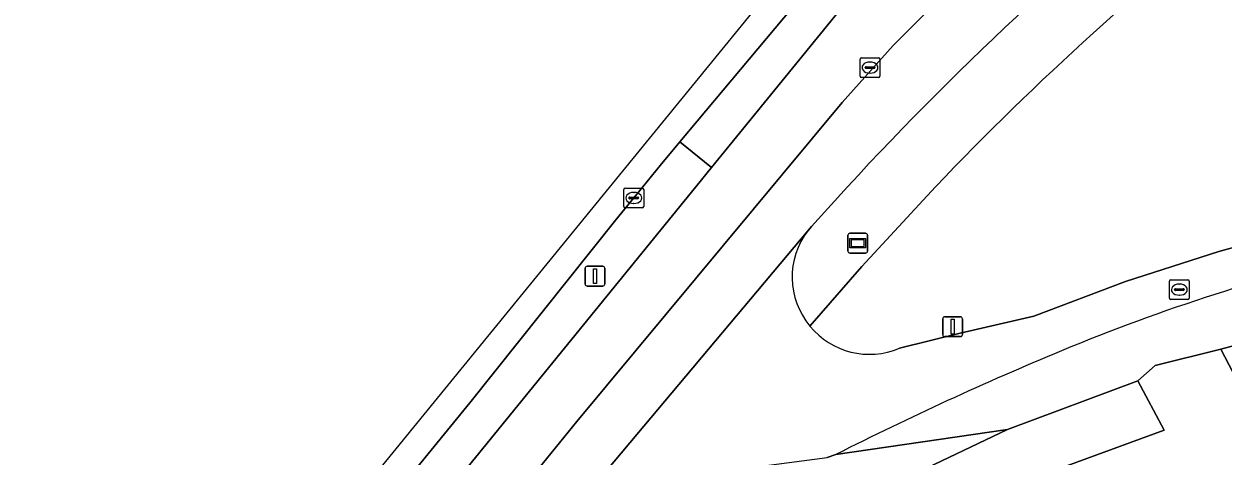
# Model space of a CAD drawing. Extents: x 160806 to 161707, y 383696 to 384148.
# Drawn here: x 160805.6 to 160866.1, y 383736.4 to 383758.2 of the extents above; entities that cross this region are included whole.
import ezdxf

# ---------------------------------------------------------------- set-up
doc = ezdxf.new("R2010")
doc.units = 0
for name, color, linetype in [('IMGEO_Berm_groen', 7, 'Continuous'), ('IMGEO_Groenvoorziening', 7, 'Continuous'), ('IMGEO_Kolk', 7, 'Continuous'), ('IMGEO_Lichtmast', 7, 'Continuous'), ('IMGEO_Rijbaan_lokaal_gesloten', 7, 'Continuous'), ('IMGEO_Rijbaan_lokaal_open', 7, 'Continuous'), ('IMGEO_Rioolput', 7, 'Continuous'), ('IMGEO_Verkeerseiland_open', 7, 'Continuous'), ('IMGEO_Voetpad_open', 7, 'Continuous'), ('IMGEO_Wegwijzer', 7, 'Continuous')]:
    doc.layers.add(name, color=color, linetype=linetype)

msp = doc.modelspace()

# ---------------------------------------------------------------- linework, layer by layer
at = {"layer": 'IMGEO_Berm_groen'}
msp.add_lwpolyline([(160865.797, 383785.456), (160858.415, 383776.314), (160850.063, 383765.827), (160844.397, 383759.047), (160838.716, 383752.268), (160840.314, 383750.976), (160848.479, 383761.013), (160859.118, 383774.093)], dxfattribs=at)
at = {"layer": 'IMGEO_Groenvoorziening'}
for points in [[(160849.79, 383741.85), (160852.854, 383742.604), (160856.578, 383743.467), (160861.199, 383745.212), (160865.9, 383746.727), (160872.188, 383748.46), (160878.528, 383750), (160885.997, 383751.478), (160892.307, 383752.284), (160892.98, 383752.388), (160893.833, 383752.495), (160894.194, 383752.541), (160894.066, 383753.592), (160895.526, 383753.783), (160925.691, 383757.859)], [(160851.611, 383750), (160847.899, 383745.966), (160845.278, 383742.966)], [(160834.192, 383723.959), (160831.033, 383721.562), (160827.545, 383718.631), (160822.776, 383712.748), (160824.684, 383712.357), (160825.386, 383713.484), (160825.871, 383713.894), (160826.633, 383714.116), (160843.597, 383711.637), (160860.024, 383709.58), (160870.902, 383707.254), (160885.285, 383704.928), (160887.055, 383704.827), (160885.836, 383707.156), (160885.285, 383708.216), (160883.901, 383707.49), (160866.007, 383741.797)], [(160866.007, 383741.797), (160862.69, 383740.971), (160861.812, 383740.199), (160863.145, 383737.699), (160851.448, 383733.415)], [(160863.145, 383737.699), (160861.812, 383740.199), (160855.249, 383737.735), (160850.457, 383735.457)], [(160851.448, 383733.415), (160863.145, 383737.699)]]:
    msp.add_lwpolyline(points, dxfattribs=at)
for centre, radius, start, end in [((160962.184, 383644.529), 152.809, 128.02304, 136.35278), ((160848.272, 383745.391), 3.853, 219.01146, 293.20307)]:
    msp.add_arc(centre, radius, start, end, dxfattribs=at)
at = {"layer": 'IMGEO_Kolk'}
for p, q in [((160835.887, 383749.007), (160835.887, 383749.859)), ((160835.962, 383749.933), (160836.814, 383749.933)), ((160836.375, 383749.713), (160836.4, 383749.713)), ((160836.888, 383749.859), (160836.888, 383749.007)), ((160836.146, 383749.427), (160836.146, 383749.439)), ((160836.584, 383749.39), (160836.186, 383749.39)), ((160836.189, 383749.476), (160836.587, 383749.476)), ((160836.398, 383749.153), (160836.373, 383749.153)), ((160836.63, 383749.439), (160836.63, 383749.427)), ((160836.814, 383748.933), (160835.962, 383748.933))]:
    msp.add_line(p, q, dxfattribs=at)
for points in [[(160835.887, 383749.007), (160835.887, 383749.859)], [(160835.962, 383749.933), (160836.814, 383749.933)], [(160836.888, 383749.859), (160836.888, 383749.007)], [(160836.814, 383748.933), (160835.962, 383748.933)]]:
    msp.add_lwpolyline(points, dxfattribs=at)
for centre, radius, start, end in [((160835.964, 383749.857), 0.0765, 91.55205, 178.44795), ((160835.964, 383749.857), 0.0765, 91.55205, 178.44795), ((160836.812, 383749.857), 0.0765, 1.55205, 88.44795), ((160836.812, 383749.857), 0.0765, 1.55205, 88.44795), ((160836.186, 383749.436), 0.0403, 85.87752, 175.75265), ((160836.183, 383749.426), 0.0366, 178.93798, 274.71019), ((160836.587, 383749.433), 0.043, 264.86636, 352.45326), ((160836.591, 383749.438), 0.0386, 1.73085, 96.63898), ((160835.964, 383749.009), 0.0765, 181.55205, 268.44795), ((160835.964, 383749.009), 0.0765, 181.55205, 268.44795), ((160836.812, 383749.009), 0.0765, 271.55205, 358.44795), ((160836.812, 383749.009), 0.0765, 271.55205, 358.44795)]:
    msp.add_arc(centre, radius, start, end, dxfattribs=at)
for centre, major_axis, ratio, start_param, end_param in [((160836.374, 383749.433), (-0.387, 0.002), 0.722429, 4.712389, 7.853982), ((160836.399, 383749.433), (-0.39, 0.002), 0.717154, 1.570796, 4.712389)]:
    msp.add_ellipse(centre, major_axis=major_axis, ratio=ratio, start_param=start_param, end_param=end_param, dxfattribs=at)
at = {"layer": 'IMGEO_Lichtmast'}
for p, q in [((160833.934, 383745.082), (160833.934, 383745.882)), ((160833.934, 383745.882), (160833.934, 383745.082)), ((160834.034, 383745.982), (160834.824, 383745.982)), ((160834.824, 383745.982), (160834.034, 383745.982)), ((160834.924, 383745.882), (160834.924, 383745.082)), ((160834.924, 383745.082), (160834.924, 383745.882)), ((160834.824, 383744.982), (160834.034, 383744.982)), ((160834.034, 383744.982), (160834.824, 383744.982)), ((160851.976, 383742.53), (160851.976, 383743.33)), ((160851.976, 383743.33), (160851.976, 383742.53)), ((160852.076, 383743.43), (160852.866, 383743.43)), ((160852.866, 383743.43), (160852.076, 383743.43)), ((160852.966, 383743.33), (160852.966, 383742.53)), ((160852.966, 383742.53), (160852.966, 383743.33)), ((160852.866, 383742.43), (160852.076, 383742.43)), ((160852.076, 383742.43), (160852.866, 383742.43))]:
    msp.add_line(p, q, dxfattribs=at)
for points in [[(160834.354, 383745.857), (160834.504, 383745.857), (160834.504, 383745.107), (160834.354, 383745.107), (160834.354, 383745.857)], [(160852.396, 383743.305), (160852.546, 383743.305), (160852.546, 383742.555), (160852.396, 383742.555), (160852.396, 383743.305)]]:
    msp.add_lwpolyline(points, dxfattribs=at)
for centre, start, end in [((160834.034, 383745.882), 90, 180), ((160834.034, 383745.882), 90, 180), ((160834.824, 383745.882), 0, 90), ((160834.824, 383745.882), 360, 90), ((160834.034, 383745.082), 180, 270), ((160834.034, 383745.082), 180, 270), ((160834.824, 383745.082), 270, 0), ((160834.824, 383745.082), 270, 0), ((160852.076, 383743.33), 90, 180), ((160852.076, 383743.33), 90, 180), ((160852.866, 383743.33), 0, 90), ((160852.866, 383743.33), 360, 90), ((160852.076, 383742.53), 180, 270), ((160852.076, 383742.53), 180, 270), ((160852.866, 383742.53), 270, 0), ((160852.866, 383742.53), 270, 0)]:
    msp.add_arc(centre, 0.1, start, end, dxfattribs=at)
at = {"layer": 'IMGEO_Rijbaan_lokaal_gesloten'}
for points in [[(160889.763, 383803.686), (160890.61, 383804.112), (160891.846, 383804.643), (160896.46, 383806.618), (160896.614, 383806.675), (160895.331, 383808.359), (160894.222, 383807.94), (160876.521, 383797.956), (160864.173, 383785.561), (160826.318, 383739.13), (160805.62, 383713.744), (160807.262, 383713.479)], [(160807.262, 383713.479), (160809.054, 383715.689), (160813.465, 383721.126), (160820.614, 383729.892), (160828.112, 383739.086), (160835.489, 383748.333), (160836.843, 383750), (160837.711, 383751.069), (160838.716, 383752.268), (160844.397, 383759.047), (160850.063, 383765.827), (160858.415, 383776.314), (160865.797, 383785.456)], [(160868.695, 383777.624), (160862.242, 383772.839), (160857.507, 383769.056), (160852.921, 383765.174), (160848.479, 383761.013), (160840.314, 383750.976), (160839.52, 383750), (160822.138, 383728.631), (160821.765, 383728.172), (160818.718, 383724.315), (160814.858, 383719.663), (160811.246, 383715.22), (160814.34, 383714.557), (160830.227, 383734.1), (160833.519, 383738.143), (160846.9, 383754.25), (160849.481, 383757.132), (160853.006, 383760.668), (160858.089, 383765.195), (160859.573, 383766.449), (160865.774, 383771.328), (160872.216, 383776.024)], [(160872.216, 383776.024), (160865.774, 383771.328), (160859.573, 383766.449), (160858.089, 383765.195), (160853.006, 383760.668), (160849.481, 383757.132), (160846.9, 383754.25), (160833.519, 383738.143), (160830.227, 383734.1), (160814.34, 383714.557), (160817.031, 383713.98), (160817.919, 383715.088), (160818.202, 383715.438), (160823.189, 383721.436), (160823.914, 383722.318), (160828.174, 383727.427), (160833.988, 383734.437), (160845.18, 383747.788), (160845.287, 383747.915), (160845.356, 383747.998), (160847.171, 383750)]]:
    msp.add_lwpolyline(points, dxfattribs=at)
msp.add_arc((160966.228, 383640.236), 161.934, 128.1859, 137.32575, dxfattribs=at)
at = {"layer": 'IMGEO_Rijbaan_lokaal_open'}
for points in [[(160888.594, 383749.646), (160889.957, 383749.804), (160891.612, 383750), (160892.582, 383750.117), (160894.094, 383750.419), (160893.833, 383752.495), (160892.98, 383752.388), (160892.307, 383752.284), (160885.997, 383751.478), (160878.528, 383750), (160872.188, 383748.46), (160865.9, 383746.727), (160861.199, 383745.212), (160856.578, 383743.467), (160852.854, 383742.604), (160849.79, 383741.85)], [(160845.18, 383747.788), (160833.988, 383734.437), (160834.222, 383734.59), (160834.457, 383734.752), (160837.771, 383735.207), (160840.388, 383735.567), (160846.144, 383736.33), (160846.58, 383736.47)]]:
    msp.add_lwpolyline(points, dxfattribs=at)
for centre, radius, start, end in [((160848.21, 383745.438), 3.835, 142.19752, 220.13106), ((160894.913, 383653.354), 95.769, 102.82369, 112.69109), ((160848.272, 383745.391), 3.853, 219.01146, 293.20307), ((160919.586, 383592.791), 161.163, 112.4778, 116.93587)]:
    msp.add_arc(centre, radius, start, end, dxfattribs=at)
at = {"layer": 'IMGEO_Rioolput'}
for p, q in [((160847.805, 383755.591), (160847.805, 383756.443)), ((160847.88, 383756.517), (160848.732, 383756.517)), ((160848.806, 383756.443), (160848.806, 383755.591)), ((160848.064, 383756.011), (160848.064, 383756.023)), ((160848.502, 383755.974), (160848.104, 383755.974)), ((160848.107, 383756.06), (160848.505, 383756.06)), ((160848.293, 383756.297), (160848.318, 383756.297)), ((160848.548, 383756.023), (160848.548, 383756.011)), ((160848.732, 383755.517), (160847.88, 383755.517)), ((160848.316, 383755.737), (160848.291, 383755.737)), ((160863.414, 383744.378), (160863.414, 383745.23)), ((160863.489, 383745.304), (160864.341, 383745.304)), ((160863.902, 383745.084), (160863.927, 383745.084)), ((160864.415, 383745.23), (160864.415, 383744.378)), ((160864.341, 383744.304), (160863.489, 383744.304)), ((160863.673, 383744.798), (160863.673, 383744.81)), ((160864.111, 383744.761), (160863.713, 383744.761)), ((160863.716, 383744.847), (160864.114, 383744.847)), ((160863.925, 383744.524), (160863.9, 383744.524)), ((160864.157, 383744.81), (160864.157, 383744.798))]:
    msp.add_line(p, q, dxfattribs=at)
for points in [[(160847.805, 383755.591), (160847.805, 383756.443)], [(160847.88, 383756.517), (160848.732, 383756.517)], [(160848.806, 383756.443), (160848.806, 383755.591)], [(160848.732, 383755.517), (160847.88, 383755.517)], [(160863.414, 383744.378), (160863.414, 383745.23)], [(160863.489, 383745.304), (160864.341, 383745.304)], [(160864.415, 383745.23), (160864.415, 383744.378)], [(160864.341, 383744.304), (160863.489, 383744.304)]]:
    msp.add_lwpolyline(points, dxfattribs=at)
for centre, radius, start, end in [((160847.882, 383756.441), 0.0765, 91.55205, 178.44795), ((160847.882, 383756.441), 0.0765, 91.55205, 178.44795), ((160848.73, 383756.441), 0.0765, 1.55205, 88.44795), ((160848.73, 383756.441), 0.0765, 1.55205, 88.44795), ((160848.104, 383756.02), 0.0403, 85.87752, 175.75265), ((160848.101, 383756.01), 0.0366, 178.93798, 274.71019), ((160848.505, 383756.017), 0.043, 264.86636, 352.45326), ((160848.509, 383756.022), 0.0386, 1.73085, 96.63898), ((160847.882, 383755.593), 0.0765, 181.55205, 268.44795), ((160847.882, 383755.593), 0.0765, 181.55205, 268.44795), ((160848.73, 383755.593), 0.0765, 271.55205, 358.44795), ((160848.73, 383755.593), 0.0765, 271.55205, 358.44795), ((160863.491, 383745.228), 0.0765, 91.55205, 178.44795), ((160863.491, 383745.228), 0.0765, 91.55205, 178.44795), ((160864.339, 383745.228), 0.0765, 1.55205, 88.44795), ((160864.339, 383745.228), 0.0765, 1.55205, 88.44795), ((160863.491, 383744.38), 0.0765, 181.55205, 268.44795), ((160863.491, 383744.38), 0.0765, 181.55205, 268.44795), ((160863.713, 383744.807), 0.0403, 85.87752, 175.75265), ((160863.71, 383744.797), 0.0366, 178.93798, 274.71019), ((160864.114, 383744.804), 0.043, 264.86636, 352.45326), ((160864.118, 383744.809), 0.0386, 1.73085, 96.63898), ((160864.339, 383744.38), 0.0765, 271.55205, 358.44795), ((160864.339, 383744.38), 0.0765, 271.55205, 358.44795)]:
    msp.add_arc(centre, radius, start, end, dxfattribs=at)
for centre, major_axis, ratio, start_param, end_param in [((160848.292, 383756.017), (-0.387, 0.002), 0.722429, 4.712389, 7.853982), ((160848.317, 383756.017), (-0.39, 0.002), 0.717154, 1.570796, 4.712389), ((160863.901, 383744.804), (-0.387, 0.002), 0.722429, 4.712389, 7.853982), ((160863.926, 383744.804), (-0.39, 0.002), 0.717154, 1.570796, 4.712389)]:
    msp.add_ellipse(centre, major_axis=major_axis, ratio=ratio, start_param=start_param, end_param=end_param, dxfattribs=at)
at = {"layer": 'IMGEO_Verkeerseiland_open'}
msp.add_lwpolyline([(160839.52, 383750), (160840.314, 383750.976), (160838.716, 383752.268), (160837.711, 383751.069), (160836.843, 383750), (160835.489, 383748.333), (160828.112, 383739.086), (160820.614, 383729.892), (160822.138, 383728.631)], close=True, dxfattribs=at)
at = {"layer": 'IMGEO_Voetpad_open'}
for points in [[(160847.171, 383750), (160845.356, 383747.998), (160845.287, 383747.915), (160845.18, 383747.788)], [(160845.278, 383742.966), (160847.899, 383745.966), (160851.611, 383750)], [(160846.58, 383736.47), (160855.249, 383737.735), (160861.812, 383740.199), (160862.69, 383740.971), (160866.007, 383741.797), (160879.023, 383745.307)], [(160879.023, 383745.307), (160866.007, 383741.797), (160883.901, 383707.49)], [(160850.457, 383735.457), (160855.249, 383737.735), (160846.58, 383736.47), (160846.144, 383736.33)]]:
    msp.add_lwpolyline(points, dxfattribs=at)
for centre, radius, start, end in [((160966.228, 383640.236), 161.934, 128.1859, 137.32575), ((160962.184, 383644.529), 152.809, 128.02304, 136.35278), ((160848.21, 383745.438), 3.835, 142.19752, 220.13106), ((160894.913, 383653.354), 95.769, 102.82369, 112.69109), ((160919.586, 383592.791), 161.163, 112.4778, 116.93587)]:
    msp.add_arc(centre, radius, start, end, dxfattribs=at)
at = {"layer": 'IMGEO_Wegwijzer'}
for p, q in [((160847.191, 383746.751), (160847.191, 383747.551)), ((160847.191, 383747.551), (160847.191, 383746.751)), ((160847.291, 383747.651), (160848.081, 383747.651)), ((160848.081, 383747.651), (160847.291, 383747.651)), ((160848.181, 383747.551), (160848.181, 383746.751)), ((160848.181, 383746.751), (160848.181, 383747.551)), ((160848.081, 383746.651), (160847.291, 383746.651)), ((160847.291, 383746.651), (160848.081, 383746.651))]:
    msp.add_line(p, q, dxfattribs=at)
for points in [[(160847.292, 383747.383), (160848.08, 383747.383), (160848.08, 383746.919), (160847.292, 383746.919), (160847.292, 383747.383)], [(160847.357, 383747.318), (160847.357, 383746.984), (160848.015, 383746.984), (160848.015, 383747.318), (160847.357, 383747.318)]]:
    msp.add_lwpolyline(points, dxfattribs=at)
for centre, start, end in [((160847.291, 383747.551), 90, 180), ((160847.291, 383747.551), 90, 180), ((160848.081, 383747.551), 0, 90), ((160848.081, 383747.551), 360, 90), ((160847.291, 383746.751), 180, 270), ((160847.291, 383746.751), 180, 270), ((160848.081, 383746.751), 270, 0), ((160848.081, 383746.751), 270, 0)]:
    msp.add_arc(centre, 0.1, start, end, dxfattribs=at)

doc.saveas('drawing.dxf')
